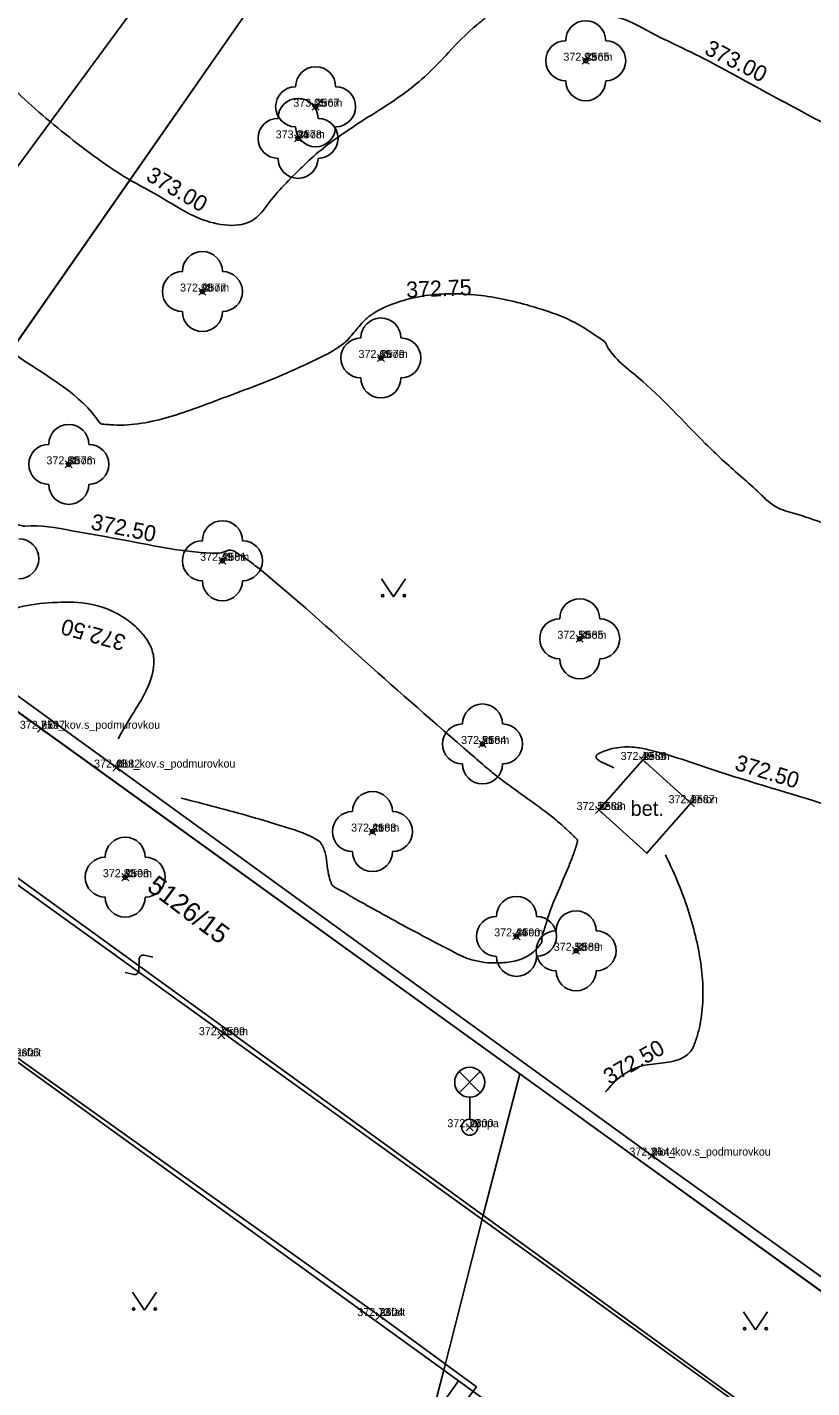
# Model space of a CAD drawing. Extents: x -400488 to -400124, y -1251493 to -1251223.
# Drawn here: x -400374.49 to -400354.88, y -1251353.83 to -1251319.82 of the extents above; entities that cross this region are included whole.
import ezdxf

# ---------------------------------------------------------------- set-up
doc = ezdxf.new("R2010")
doc.units = 0
for name, color, linetype in [('Level 20', 7, 'Continuous'), ('Level 21', 7, 'Continuous'), ('Level 22', 7, 'Continuous'), ('Level 23', 7, 'Continuous'), ('Level 31', 7, 'Continuous'), ('Level 32', 7, 'Continuous'), ('Level 35', 7, 'Continuous'), ('Level 36', 7, 'Continuous'), ('Level 49', 7, 'Continuous'), ('Level 53', 7, 'Continuous'), ('Level 63', 7, 'Continuous')]:
    doc.layers.add(name, color=color, linetype=linetype)

msp = doc.modelspace()

# ---------------------------------------------------------------- linework, layer by layer
at = {"layer": 'Level 20'}
for p, q in [((-400360.618, -1251320.748), (-400360.442, -1251320.572)), ((-400360.442, -1251320.748), (-400360.618, -1251320.572)), ((-400367.368, -1251321.898), (-400367.192, -1251321.722)), ((-400367.192, -1251321.898), (-400367.368, -1251321.722)), ((-400367.808, -1251322.688), (-400367.632, -1251322.512)), ((-400367.632, -1251322.688), (-400367.808, -1251322.512)), ((-400370.198, -1251326.518), (-400370.022, -1251326.342)), ((-400370.022, -1251326.518), (-400370.198, -1251326.342)), ((-400365.738, -1251328.178), (-400365.562, -1251328.002)), ((-400365.562, -1251328.178), (-400365.738, -1251328.002)), ((-400373.538, -1251330.838), (-400373.362, -1251330.662)), ((-400373.362, -1251330.838), (-400373.538, -1251330.662)), ((-400369.698, -1251333.248), (-400369.522, -1251333.072)), ((-400369.522, -1251333.248), (-400369.698, -1251333.072)), ((-400360.768, -1251335.198), (-400360.592, -1251335.022)), ((-400360.592, -1251335.198), (-400360.768, -1251335.022)), ((-400374.228, -1251337.448), (-400374.052, -1251337.272)), ((-400374.052, -1251337.448), (-400374.228, -1251337.272)), ((-400363.198, -1251337.828), (-400363.022, -1251337.652)), ((-400363.022, -1251337.828), (-400363.198, -1251337.652)), ((-400359.188, -1251338.228), (-400359.012, -1251338.052)), ((-400359.012, -1251338.228), (-400359.188, -1251338.052)), ((-400372.348, -1251338.418), (-400372.172, -1251338.242)), ((-400372.172, -1251338.418), (-400372.348, -1251338.242)), ((-400357.988, -1251339.308), (-400357.812, -1251339.132)), ((-400357.812, -1251339.308), (-400357.988, -1251339.132)), ((-400360.288, -1251339.478), (-400360.112, -1251339.302)), ((-400360.112, -1251339.478), (-400360.288, -1251339.302)), ((-400365.948, -1251340.018), (-400365.772, -1251339.842)), ((-400365.772, -1251340.018), (-400365.948, -1251339.842)), ((-400372.128, -1251341.158), (-400371.952, -1251340.982)), ((-400371.952, -1251341.158), (-400372.128, -1251340.982)), ((-400362.348, -1251342.638), (-400362.172, -1251342.462)), ((-400362.172, -1251342.638), (-400362.348, -1251342.462)), ((-400360.858, -1251342.998), (-400360.682, -1251342.822)), ((-400360.682, -1251342.998), (-400360.858, -1251342.822)), ((-400369.728, -1251345.108), (-400369.552, -1251344.932)), ((-400369.552, -1251345.108), (-400369.728, -1251344.932)), ((-400363.518, -1251347.408), (-400363.342, -1251347.232)), ((-400363.342, -1251347.408), (-400363.518, -1251347.232)), ((-400358.968, -1251348.118), (-400358.792, -1251347.942)), ((-400358.792, -1251348.118), (-400358.968, -1251347.942)), ((-400365.768, -1251352.128), (-400365.592, -1251351.952)), ((-400365.592, -1251352.128), (-400365.768, -1251351.952))]:
    msp.add_line(p, q, dxfattribs=at)
at = {"layer": 'Level 31'}
for points in [[(-400359.1, -1251338.14), (-400360.2, -1251339.39)], [(-400359.1, -1251338.14), (-400357.9, -1251339.22)], [(-400357.9, -1251339.22), (-400359, -1251340.47), (-400360.2, -1251339.39)]]:
    msp.add_lwpolyline(points, dxfattribs=at)
at = {"layer": 'Level 32'}
for points in [[(-400385.43, -1251329.24), (-400385.81, -1251330.02), (-400386.13, -1251330.85), (-400386.185, -1251331.545), (-400386.09, -1251332.46), (-400385.712, -1251333.158), (-400385.21, -1251333.75), (-400379.16, -1251338.08), (-400353.86, -1251356.29)], [(-400365.68, -1251352.04), (-400374.78, -1251345.55), (-400376.09, -1251345.69), (-400376.93, -1251346.27), (-400380.278, -1251350.903)], [(-400365.68, -1251352.04), (-400363.26, -1251353.81), (-400367.84, -1251359.89)]]:
    msp.add_lwpolyline(points, dxfattribs=at)
at = {"layer": 'Level 35'}
for points in [[(-400343.3, -1251302.69), (-400343.6, -1251302.78), (-400345.93, -1251301.42), (-400359.09, -1251291.97), (-400380.09, -1251322.28), (-400384.96, -1251329.11), (-400372.26, -1251338.33), (-400358.88, -1251348.03)], [(-400380.18, -1251321.83), (-400385.43, -1251329.24), (-400374.14, -1251337.36)], [(-400336.543, -1251364.474), (-400341.42, -1251360.95), (-400349.22, -1251355.33), (-400374.14, -1251337.36)], [(-400333.65, -1251366.42), (-400333.57, -1251366.16), (-400344.8, -1251358.11), (-400358.88, -1251348.03)]]:
    msp.add_lwpolyline(points, dxfattribs=at)
at = {"layer": 'Level 36'}
for p, q in [((-400365.333, -1251334.064), (-400365.633, -1251333.614)), ((-400365.333, -1251334.064), (-400365.033, -1251333.614)), ((-400371.56, -1251351.893), (-400371.86, -1251351.443)), ((-400371.56, -1251351.893), (-400371.26, -1251351.443)), ((-400356.289, -1251352.389), (-400356.589, -1251351.939)), ((-400356.289, -1251352.389), (-400355.989, -1251351.939))]:
    msp.add_line(p, q, dxfattribs=at)
msp.add_lwpolyline([(-400361.75, -1251305.66), (-400376.03, -1251325.06)], dxfattribs=at)
for centre, radius in [((-400360.53, -1251320.66), 0.05), ((-400367.28, -1251321.81), 0.05), ((-400367.72, -1251322.6), 0.05), ((-400370.11, -1251326.43), 0.05), ((-400365.65, -1251328.09), 0.05), ((-400373.45, -1251330.75), 0.05), ((-400369.61, -1251333.16), 0.05), ((-400365.603, -1251334.034), 0.03), ((-400365.063, -1251334.034), 0.03), ((-400360.68, -1251335.11), 0.05), ((-400363.11, -1251337.74), 0.05), ((-400365.86, -1251339.93), 0.05), ((-400372.04, -1251341.07), 0.05), ((-400362.26, -1251342.55), 0.05), ((-400360.77, -1251342.91), 0.05), ((-400371.83, -1251351.863), 0.03), ((-400371.29, -1251351.863), 0.03), ((-400356.559, -1251352.359), 0.03), ((-400356.019, -1251352.359), 0.03)]:
    msp.add_circle(centre, radius, dxfattribs=at)
for centre, start, end in [((-400360.53, -1251320.16), 0, 180), ((-400361.03, -1251320.66), 90, 270), ((-400360.03, -1251320.66), 270, 90), ((-400367.28, -1251321.31), 0, 180), ((-400360.53, -1251321.16), 180, 0), ((-400367.78, -1251321.81), 90, 270), ((-400366.78, -1251321.81), 270, 90), ((-400367.72, -1251322.1), 0, 180), ((-400368.22, -1251322.6), 90, 270), ((-400367.22, -1251322.6), 270, 90), ((-400367.28, -1251322.31), 180, 0), ((-400367.72, -1251323.1), 180, 0), ((-400370.11, -1251325.93), 0, 180), ((-400370.61, -1251326.43), 90, 270), ((-400369.61, -1251326.43), 270, 90), ((-400370.11, -1251326.93), 180, 0), ((-400365.65, -1251327.59), 0, 180), ((-400366.15, -1251328.09), 90, 270), ((-400365.15, -1251328.09), 270, 90), ((-400365.65, -1251328.59), 180, 0), ((-400373.45, -1251330.25), 0, 180), ((-400373.95, -1251330.75), 90, 270), ((-400372.95, -1251330.75), 270, 90), ((-400373.45, -1251331.25), 180, 0), ((-400369.61, -1251332.66), 0, 180), ((-400374.7, -1251333.11), 270, 90), ((-400370.11, -1251333.16), 90, 270), ((-400369.11, -1251333.16), 270, 90), ((-400369.61, -1251333.66), 180, 0), ((-400360.68, -1251334.61), 0, 180), ((-400361.18, -1251335.11), 90, 270), ((-400360.18, -1251335.11), 270, 90), ((-400360.68, -1251335.61), 180, 0), ((-400363.11, -1251337.24), 0, 180), ((-400363.61, -1251337.74), 90, 270), ((-400362.61, -1251337.74), 270, 90), ((-400363.11, -1251338.24), 180, 0), ((-400365.86, -1251339.43), 0, 180), ((-400366.36, -1251339.93), 90, 270), ((-400365.36, -1251339.93), 270, 90), ((-400372.04, -1251340.57), 0, 180), ((-400365.86, -1251340.43), 180, 0), ((-400372.54, -1251341.07), 90, 270), ((-400371.54, -1251341.07), 270, 90), ((-400372.04, -1251341.57), 180, 0), ((-400362.26, -1251342.05), 0, 180), ((-400360.77, -1251342.41), 0, 180), ((-400362.76, -1251342.55), 90, 270), ((-400361.76, -1251342.55), 270, 90), ((-400361.27, -1251342.91), 90, 270), ((-400360.27, -1251342.91), 270, 90), ((-400362.26, -1251343.05), 180, 0), ((-400360.77, -1251343.41), 180, 0)]:
    msp.add_arc(centre, 0.5, start, end, dxfattribs=at)
at = {"layer": 'Level 49'}
for points in [[(-400352.293, -1251323.278), (-400352.826, -1251323.097), (-400352.844, -1251323.089), (-400354.58, -1251322.223), (-400356.287, -1251321.302), (-400358.007, -1251320.393), (-400358.886, -1251319.963), (-400359.784, -1251319.561), (-400359.802, -1251319.557), (-400360.521, -1251319.456), (-400361.243, -1251319.387), (-400361.966, -1251319.353), (-400362.686, -1251319.354), (-400362.706, -1251319.359), (-400363.04, -1251319.588), (-400363.343, -1251319.84), (-400363.891, -1251320.382), (-400364.419, -1251320.929), (-400364.995, -1251321.421), (-400366.014, -1251322.099), (-400366.527, -1251322.437), (-400367.024, -1251322.796), (-400367.495, -1251323.197), (-400367.955, -1251323.654), (-400368.388, -1251324.135), (-400368.82, -1251324.624), (-400370.184, -1251324.602), (-400371.084, -1251324.11), (-400371.985, -1251323.601), (-400372.84, -1251323.028), (-400374.376, -1251321.785), (-400375.093, -1251321.106), (-400376.539, -1251320.249), (-400376.957, -1251320.548), (-400377.775, -1251321.215), (-400378.615, -1251321.804), (-400379.061, -1251322.005), (-400379.52, -1251322.108)], [(-400360.059, -1251327.678), (-400360.984, -1251327.116), (-400361.481, -1251326.924), (-400361.997, -1251326.766), (-400362.647, -1251326.609), (-400363.307, -1251326.513), (-400363.966, -1251326.487), (-400364.614, -1251326.544), (-400365.286, -1251326.717), (-400365.924, -1251327.037), (-400366.016, -1251327.112), (-400366.157, -1251327.262), (-400366.291, -1251327.417), (-400366.426, -1251327.572), (-400366.568, -1251327.721), (-400366.592, -1251327.74), (-400367.391, -1251328.187), (-400368.214, -1251328.56), (-400369.056, -1251328.89), (-400369.909, -1251329.209), (-400370.586, -1251329.453), (-400371.283, -1251329.655), (-400371.981, -1251329.763), (-400372.324, -1251329.766), (-400372.492, -1251329.752), (-400372.659, -1251329.727), (-400372.679, -1251329.713), (-400372.684, -1251329.706), (-400374.646, -1251328.105), (-400375.197, -1251327.721), (-400375.761, -1251327.359), (-400376.325, -1251326.993), (-400376.872, -1251326.594), (-400376.885, -1251326.578), (-400376.891, -1251326.563), (-400377.245, -1251325.962), (-400377.456, -1251325.708), (-400377.571, -1251325.606), (-400377.694, -1251325.526), (-400377.853, -1251325.508), (-400378.029, -1251325.58), (-400378.376, -1251325.834), (-400379.092, -1251326.38), (-400379.762, -1251326.927), (-400380.351, -1251327.544), (-400380.604, -1251327.9), (-400380.718, -1251328.094), (-400380.823, -1251328.299), (-400380.827, -1251328.322), (-400380.814, -1251328.583), (-400380.788, -1251328.844), (-400380.761, -1251329.104), (-400380.747, -1251329.365), (-400380.78, -1251329.914), (-400380.868, -1251330.463), (-400380.972, -1251331.01), (-400381.053, -1251331.557)], [(-400328.103, -1251347.503), (-400328.651, -1251347.472), (-400329.066, -1251347.452), (-400330.312, -1251347.405), (-400331.142, -1251347.372), (-400331.972, -1251347.323), (-400332.896, -1251347.057), (-400333.323, -1251346.808), (-400333.723, -1251346.506), (-400334.094, -1251346.175), (-400334.453, -1251345.833), (-400335.115, -1251345.1), (-400336.315, -1251343.568), (-400337.506, -1251342.056), (-400338.154, -1251341.354), (-400338.869, -1251340.711), (-400338.874, -1251340.707), (-400339.524, -1251340.192), (-400339.544, -1251340.164), (-400339.547, -1251340.161), (-400339.758, -1251340.008), (-400342.468, -1251337.479), (-400342.48, -1251337.468), (-400343.713, -1251336.442), (-400344.355, -1251335.958), (-400345.008, -1251335.482), (-400346.081, -1251334.763), (-400346.65, -1251334.464), (-400347.249, -1251334.241), (-400350.219, -1251333.411), (-400353.193, -1251332.601), (-400353.935, -1251332.4), (-400354.856, -1251332.126), (-400355.313, -1251331.975), (-400355.768, -1251331.816), (-400355.789, -1251331.804), (-400356.24, -1251331.418), (-400356.681, -1251331.026), (-400357.542, -1251330.226), (-400359.22, -1251328.579), (-400360.038, -1251327.712), (-400360.053, -1251327.685), (-400360.059, -1251327.678)], [(-400363.714, -1251343.002), (-400363.673, -1251343.023), (-400363.375, -1251343.136), (-400363.058, -1251343.199), (-400362.735, -1251343.215), (-400362.576, -1251343.207), (-400362.42, -1251343.189), (-400362.197, -1251343.136), (-400361.985, -1251343.041), (-400361.794, -1251342.898), (-400361.708, -1251342.807), (-400361.668, -1251342.756), (-400361.631, -1251342.702), (-400361.628, -1251342.688), (-400361.629, -1251342.668), (-400361.558, -1251342.35), (-400361.462, -1251342.038), (-400361.221, -1251341.426), (-400360.963, -1251340.819), (-400360.844, -1251340.514), (-400360.742, -1251340.206), (-400360.734, -1251340.149), (-400360.797, -1251340.081), (-400360.861, -1251340.015), (-400360.993, -1251339.887), (-400361.267, -1251339.646), (-400361.844, -1251339.205), (-400362.434, -1251338.782), (-400362.724, -1251338.564), (-400363.006, -1251338.335), (-400363.413, -1251337.986), (-400366.054, -1251335.666), (-400368.695, -1251333.356), (-400368.971, -1251333.145), (-400369.117, -1251333.049), (-400369.267, -1251332.953), (-400369.402, -1251332.894), (-400369.449, -1251332.899), (-400369.496, -1251332.914), (-400369.542, -1251332.932), (-400369.589, -1251332.949), (-400369.637, -1251332.961), (-400369.867, -1251332.972), (-400371.037, -1251332.835), (-400372.205, -1251332.618), (-400373.374, -1251332.408), (-400374.548, -1251332.292), (-400374.561, -1251332.293), (-400374.604, -1251332.288), (-400374.744, -1251332.254), (-400374.882, -1251332.2), (-400375.154, -1251332.066), (-400375.422, -1251331.958), (-400375.556, -1251331.936), (-400375.623, -1251331.937), (-400375.656, -1251331.941), (-400375.69, -1251331.947), (-400375.987, -1251332.079), (-400376.252, -1251332.307), (-400376.466, -1251332.583), (-400376.547, -1251332.724), (-400376.581, -1251332.794), (-400376.609, -1251332.861), (-400376.629, -1251333.159), (-400376.502, -1251333.478), (-400376.267, -1251333.788), (-400376.122, -1251333.931), (-400376.045, -1251333.997), (-400375.965, -1251334.06), (-400375.698, -1251334.227), (-400375.429, -1251334.332), (-400375.158, -1251334.381), (-400374.883, -1251334.379), (-400374.853, -1251334.374), (-400374.783, -1251334.353), (-400373.964, -1251334.213), (-400373.114, -1251334.214), (-400372.299, -1251334.45), (-400371.926, -1251334.686), (-400371.751, -1251334.838), (-400371.667, -1251334.923), (-400371.626, -1251334.968), (-400371.586, -1251335.015), (-400371.472, -1251335.173), (-400371.392, -1251335.331), (-400371.323, -1251335.651), (-400371.467, -1251336.298), (-400371.828, -1251336.953), (-400372.031, -1251337.283), (-400372.216, -1251337.615)], [(-400348.228, -1251344.84), (-400348.565, -1251343.891), (-400349.051, -1251342.39), (-400349.06, -1251342.362), (-400349.066, -1251342.352), (-400349.366, -1251342.071), (-400349.672, -1251341.804), (-400350.301, -1251341.309), (-400351.62, -1251340.467), (-400353.013, -1251339.798), (-400353.734, -1251339.52), (-400354.47, -1251339.274), (-400357.344, -1251338.386), (-400358.925, -1251337.893), (-400359.259, -1251337.827), (-400359.747, -1251337.833), (-400359.988, -1251337.891), (-400360.104, -1251337.935), (-400360.161, -1251337.96), (-400360.216, -1251337.989), (-400360.272, -1251338.047), (-400360.248, -1251338.108), (-400360.036, -1251338.239), (-400359.823, -1251338.337)], [(-400370.639, -1251339.094), (-400368.894, -1251339.56), (-400368.03, -1251339.821), (-400367.193, -1251340.167), (-400367.183, -1251340.174), (-400367.14, -1251340.233), (-400367.104, -1251340.295), (-400367.053, -1251340.427), (-400366.998, -1251340.711), (-400366.957, -1251341), (-400366.896, -1251341.204), (-400366.864, -1251341.267), (-400366.858, -1251341.275), (-400366.664, -1251341.392), (-400366.469, -1251341.507), (-400366.079, -1251341.731), (-400365.295, -1251342.164), (-400363.714, -1251343.002)], [(-400358.538, -1251340.513), (-400358.39, -1251340.821), (-400358.124, -1251341.457), (-400357.729, -1251342.795), (-400357.602, -1251344.126), (-400357.673, -1251344.754), (-400357.748, -1251345.053), (-400357.796, -1251345.198), (-400357.851, -1251345.339), (-400358.161, -1251345.613), (-400358.651, -1251345.719), (-400359.183, -1251345.806), (-400359.616, -1251346.027), (-400360.044, -1251346.448)]]:
    msp.add_spline(points, degree=3, dxfattribs=at)
at = {"layer": 'Level 53'}
for p, q in [((-400363.695, -1251346.46), (-400363.165, -1251345.93)), ((-400363.165, -1251345.93), (-400363.695, -1251346.46)), ((-400363.165, -1251346.46), (-400363.695, -1251345.93)), ((-400363.43, -1251346.57), (-400363.43, -1251347.12))]:
    msp.add_line(p, q, dxfattribs=at)
for centre, radius in [((-400363.43, -1251346.195), 0.375), ((-400363.43, -1251347.32), 0.2)]:
    msp.add_circle(centre, radius, dxfattribs=at)
at = {"layer": 'Level 63'}
for p, q in [((-400352.67, -1251296), (-400379.03, -1251333.83)), ((-400379.03, -1251333.83), (-400352.67, -1251296)), ((-400362.18, -1251345.99), (-400379.03, -1251333.83)), ((-400379.03, -1251333.83), (-400362.18, -1251345.99)), ((-400381.14, -1251336.44), (-400338.44, -1251367.39)), ((-400371.699, -1251343.406), (-400371.687, -1251343.112)), ((-400371.566, -1251343.018), (-400371.348, -1251343.066)), ((-400372.038, -1251343.453), (-400371.82, -1251343.5)), ((-400364.08, -1251353.39), (-400375.02, -1251345.48)), ((-400375.02, -1251345.48), (-400364.08, -1251353.39)), ((-400363.09, -1251349.52), (-400362.18, -1251345.99)), ((-400362.18, -1251345.99), (-400363.09, -1251349.52)), ((-400336.35, -1251364.63), (-400362.18, -1251345.99)), ((-400362.18, -1251345.99), (-400336.35, -1251364.63)), ((-400364.08, -1251353.39), (-400363.09, -1251349.52)), ((-400363.09, -1251349.52), (-400364.08, -1251353.39)), ((-400364.4, -1251354.62), (-400364.08, -1251353.39)), ((-400364.08, -1251353.39), (-400364.4, -1251354.62)), ((-400363.71, -1251353.66), (-400364.08, -1251353.39)), ((-400364.08, -1251353.39), (-400363.71, -1251353.66)), ((-400363.71, -1251353.66), (-400374.2, -1251368.35)), ((-400361.94, -1251354.94), (-400363.71, -1251353.66)), ((-400363.71, -1251353.66), (-400361.94, -1251354.94))]:
    msp.add_line(p, q, dxfattribs=at)
for centre, start, end in [((-400371.588, -1251343.116), 77.7527, 177.7631), ((-400371.799, -1251343.402), 257.753, 357.7631)]:
    msp.add_arc(centre, 0.1, start, end, dxfattribs=at)

# ---------------------------------------------------------------- texts
at = {"layer": 'Level 21'}
for s, p in [('2565', (-400360.53, -1251320.66)), ('2567', (-400367.28, -1251321.81)), ('2578', (-400367.72, -1251322.6)), ('2577', (-400370.11, -1251326.43)), ('2579', (-400365.65, -1251328.09)), ('2576', (-400373.45, -1251330.75)), ('2581', (-400369.61, -1251333.16)), ('2585', (-400360.68, -1251335.11)), ('2597', (-400374.14, -1251337.36)), ('2584', (-400363.11, -1251337.74)), ('2582', (-400372.26, -1251338.33)), ('2586', (-400359.1, -1251338.14)), ('2588', (-400360.2, -1251339.39)), ('2587', (-400357.9, -1251339.22)), ('2583', (-400365.86, -1251339.93)), ('2598', (-400372.04, -1251341.07)), ('2590', (-400362.26, -1251342.55)), ('2589', (-400360.77, -1251342.91)), ('2599', (-400369.64, -1251345.02)), ('2605', (-400374.78, -1251345.55)), ('2600', (-400363.43, -1251347.32)), ('2544', (-400358.88, -1251348.03)), ('2604', (-400365.68, -1251352.04))]:
    msp.add_text(s, height=0.2, dxfattribs=at).set_placement(p)
at = {"layer": 'Level 22'}
for s, p in [('strom', (-400360.53, -1251320.66)), ('strom', (-400367.28, -1251321.81)), ('strom', (-400367.72, -1251322.6)), ('strom', (-400370.11, -1251326.43)), ('strom', (-400365.65, -1251328.09)), ('strom', (-400373.45, -1251330.75)), ('strom', (-400369.61, -1251333.16)), ('strom', (-400360.68, -1251335.11)), ('plot_kov.s_podmurovkou', (-400374.14, -1251337.36)), ('strom', (-400363.11, -1251337.74)), ('plot_kov.s_podmurovkou', (-400372.26, -1251338.33)), ('beton', (-400359.1, -1251338.14)), ('beton', (-400360.2, -1251339.39)), ('beton', (-400357.9, -1251339.22)), ('strom', (-400365.86, -1251339.93)), ('strom', (-400372.04, -1251341.07)), ('strom', (-400362.26, -1251342.55)), ('strom', (-400360.77, -1251342.91)), ('strom', (-400369.64, -1251345.02)), ('asfalt', (-400374.78, -1251345.55)), ('lampa', (-400363.43, -1251347.32)), ('plot_kov.s_podmurovkou', (-400358.88, -1251348.03)), ('asfalt', (-400365.68, -1251352.04))]:
    msp.add_text(s, height=0.2, dxfattribs=at).set_placement(p)
at = {"layer": 'Level 23'}
for s, p in [('372.93', (-400361.088, -1251320.66)), ('373.05', (-400367.839, -1251321.81)), ('373.04', (-400368.278, -1251322.6)), ('372.98', (-400370.668, -1251326.43)), ('372.69', (-400366.208, -1251328.09)), ('372.68', (-400374.008, -1251330.75)), ('372.49', (-400370.168, -1251333.16)), ('372.58', (-400361.238, -1251335.11)), ('372.71', (-400374.673, -1251337.36)), ('372.51', (-400363.643, -1251337.74)), ('372.48', (-400372.818, -1251338.33)), ('372.49', (-400359.658, -1251338.14)), ('372.52', (-400360.758, -1251339.39)), ('372.47', (-400358.458, -1251339.22)), ('372.41', (-400366.393, -1251339.93)), ('372.83', (-400372.598, -1251341.07)), ('372.44', (-400362.818, -1251342.55)), ('372.58', (-400361.328, -1251342.91)), ('372.75', (-400370.199, -1251345.02)), ('372.72', (-400363.988, -1251347.32)), ('372.34', (-400359.438, -1251348.03)), ('372.73', (-400366.238, -1251352.04))]:
    msp.add_text(s, height=0.2, dxfattribs=at).set_placement(p)
at = {"layer": 'Level 31'}
msp.add_text('bet.', height=0.375, dxfattribs=at).set_placement((-400359.41, -1251339.537))
at = {"layer": 'Level 49'}
for s, rotation, p in [('373.00', 333.234, (-400357.589, -1251320.477)), ('373.00', 329.4201, (-400371.548, -1251323.628)), ('372.75', 2.3678, (-400365.009, -1251326.585)), ('372.50', 348.6122, (-400372.92, -1251332.371)), ('372.50', 164.5687, (-400371.995, -1251335.035)), ('372.50', 342.83, (-400356.833, -1251338.377)), ('372.50', 29.7491, (-400359.94, -1251346.269))]:
    msp.add_text(s, height=0.4, rotation=rotation, dxfattribs=at).set_placement(p)
at = {"layer": 'Level 63'}
msp.add_text('5126/15', height=0.48, rotation=323.102, dxfattribs=at).set_placement((-400371.525, -1251341.375))

doc.saveas('drawing.dxf')
